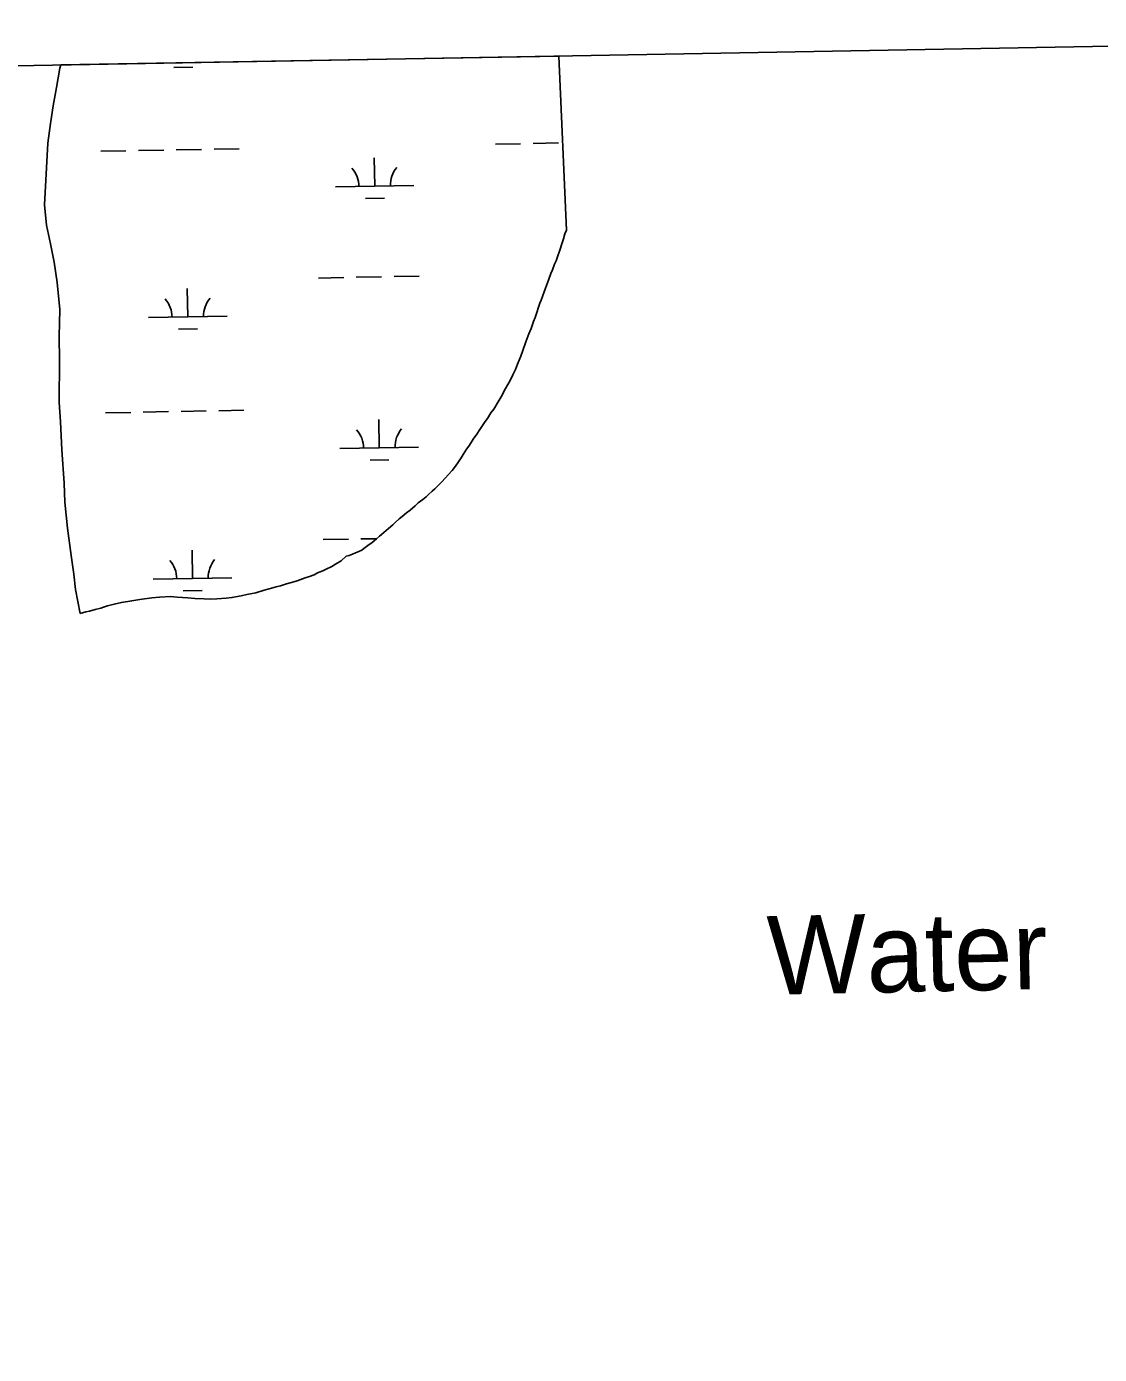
# Model space of a CAD drawing. Extents: x 3914892 to 3953151, y 242587 to 268572.
# Drawn here: x 3947962 to 3949326, y 265083 to 266771 of the extents above; entities that cross this region are included whole.
import ezdxf

# ---------------------------------------------------------------- set-up
doc = ezdxf.new("R2010")
doc.units = 0
for name, color, linetype in [('V-GRID-FRAM', 7, 'Continuous'), ('V-RIVR-IDEN', 7, 'Continuous'), ('V-TOPO-SHOR', 7, 'Continuous'), ('V-WETL-SWMP', 7, 'Continuous')]:
    doc.layers.add(name, color=color, linetype=linetype)

msp = doc.modelspace()

# ---------------------------------------------------------------- linework, layer by layer
at = {"layer": 'V-GRID-FRAM'}
msp.add_lwpolyline([(3918836.6, 266200.2), (3950733.3, 266770.9), (3951066.5, 248591.3), (3919153.9, 248020.4), (3918836.6, 266200.2)], dxfattribs=at)
at = {"layer": 'V-TOPO-SHOR'}
for points in [[(3948368.2, 266097.4), (3948372.1, 266098.4), (3948376.3, 266100.3), (3948380.2, 266101.8), (3948384.3, 266103.7), (3948388, 266105.2), (3948390.7, 266107.3), (3948396, 266111.2), (3948401.2, 266115.1), (3948407, 266119.8), (3948410.8, 266122.8), (3948413, 266125.2), (3948416, 266127.5), (3948419.3, 266130.2), (3948422, 266132.6), (3948427.8, 266137.6), (3948430.5, 266140.3), (3948435.7, 266145), (3948439.3, 266148), (3948445.1, 266152.7), (3948449.5, 266156), (3948455.8, 266161.6), (3948459.9, 266165.2), (3948465.9, 266169.6), (3948469.8, 266172.9), (3948473.1, 266176.1), (3948477.7, 266180.3), (3948481, 266183.2), (3948485.9, 266188.2), (3948489.5, 266191.5), (3948494.6, 266197.1), (3948497.9, 266200.9), (3948503.1, 266206.7), (3948506, 266210.5), (3948510.3, 266216.4), (3948514.4, 266222.5), (3948517, 266226.8), (3948521.3, 266233.8), (3948524.3, 266237.6), (3948527.2, 266241.9), (3948529.9, 266246.3), (3948534.2, 266252.7), (3948538.2, 266258.8), (3948540.9, 266262.6), (3948545.2, 266268.9), (3948547.8, 266272.7), (3948552.4, 266279.7), (3948555.9, 266284.6), (3948561.5, 266293.6), (3948565.5, 266300), (3948571, 266310.7), (3948576.9, 266320.8), (3948580.3, 266328.1), (3948583.7, 266335), (3948586.3, 266341.6), (3948590.4, 266351.9), (3948593, 266359.1), (3948596.8, 266370), (3948600.7, 266380.4), (3948603.3, 266387), (3948606.6, 266395.9), (3948608.7, 266401.1), (3948610.9, 266408.5), (3948612.5, 266412.8), (3948614.5, 266419.1), (3948616, 266423.2), (3948618.1, 266429.2), (3948619.9, 266433.8), (3948621.7, 266438.4), (3948624.3, 266445), (3948625.8, 266449.6), (3948628.6, 266456.8), (3948630.4, 266461.6), (3948633.3, 266468.8), (3948635.1, 266473.2), (3948637.4, 266479.5), (3948639.4, 266485.5), (3948640.7, 266489.2), (3948642.5, 266494.7), (3948644.5, 266501), (3948646.3, 266507.3), (3948648.3, 266512.2), (3948638.5, 266733.5)], [(3948005.5, 266722.1), (3948004.4, 266718.1), (3947999.9, 266693.6), (3947995.8, 266670.3), (3947992.2, 266647.6), (3947988.9, 266622.7), (3947984.6, 266544.2), (3947987.2, 266518.6), (3947992.3, 266494.7), (3947996.8, 266471.4), (3948000.9, 266445.7), (3948004, 266411.3), (3948003.4, 266376.9), (3948003.6, 266346.6), (3948003.5, 266293.3), (3948005, 266268.3), (3948006.8, 266232.8), (3948009.5, 266190.6), (3948010.6, 266166.1), (3948014.1, 266133.1), (3948018.7, 266098.3), (3948021.8, 266074.8), (3948024.2, 266055.4), (3948030.2, 266024.8)], [(3948153.5, 266045.6), (3948166.8, 266044.4), (3948175.9, 266043.6), (3948187.8, 266043.2), (3948195.8, 266043), (3948203.7, 266043.3), (3948215.6, 266044), (3948222.9, 266044.9), (3948234.7, 266047.3), (3948242, 266049), (3948253.5, 266050.8), (3948263.9, 266054.4), (3948270.3, 266056), (3948279.3, 266058.6), (3948284.9, 266060), (3948292.2, 266062.5), (3948296.9, 266063.8), (3948301.7, 266065.1), (3948305.9, 266066.4), (3948316, 266069.9), (3948321.5, 266071.8), (3948327.4, 266074), (3948331.6, 266076.2), (3948338.6, 266079), (3948343, 266080.9), (3948350.2, 266084.3), (3948354.9, 266087.3), (3948362.1, 266091.8), (3948368.2, 266097.4)], [(3948030.2, 266024.8), (3948037.2, 266026.8), (3948042, 266027.5), (3948049, 266029.8), (3948056.3, 266031.5), (3948059.9, 266032.7), (3948065, 266034.6), (3948069.7, 266035.6), (3948073.4, 266036.4), (3948082.4, 266038.7), (3948095.6, 266040.9), (3948106, 266042.4), (3948121.2, 266044.7), (3948130.8, 266045.6), (3948144.7, 266046.4), (3948153.5, 266045.6)]]:
    msp.add_lwpolyline(points, dxfattribs=at)
at = {"layer": 'V-WETL-SWMP'}
for p, q in [((3948005.5, 266722.1), (3948638.5, 266733.5)), ((3948638.5, 266733.5), (3948648.3, 266512.2)), ((3947999.9, 266693.6), (3948004.4, 266718.1)), ((3948004.4, 266718.1), (3948005.5, 266722.1)), ((3948149.3, 266718.8), (3948173.3, 266719.2)), ((3947995.8, 266670.3), (3947999.9, 266693.6)), ((3947992.2, 266647.6), (3947995.8, 266670.3)), ((3947988.9, 266622.7), (3947992.2, 266647.6)), ((3947984.6, 266544.2), (3947988.9, 266622.7)), ((3948558.1, 266621.5), (3948590.1, 266622)), ((3948606.1, 266622.3), (3948638.1, 266622.9)), ((3948056.3, 266612.5), (3948088.3, 266613.1)), ((3948104.3, 266613.3), (3948136.3, 266613.9)), ((3948152.3, 266614.2), (3948184.3, 266614.8)), ((3948200.3, 266615.1), (3948232.3, 266615.6)), ((3948404.5, 266568), (3948403.8, 266604)), ((3948354.5, 266567.1), (3948454.5, 266568.9)), ((3947987.2, 266518.6), (3947984.6, 266544.2)), ((3948392.8, 266552.3), (3948416.8, 266552.7)), ((3947992.3, 266494.7), (3947987.2, 266518.6)), ((3948646.3, 266507.3), (3948644.5, 266501)), ((3948648.3, 266512.2), (3948646.3, 266507.3)), ((3947996.8, 266471.4), (3947992.3, 266494.7)), ((3948640.7, 266489.2), (3948639.4, 266485.5)), ((3948642.5, 266494.7), (3948640.7, 266489.2)), ((3948644.5, 266501), (3948642.5, 266494.7)), ((3948000.9, 266445.7), (3947996.8, 266471.4)), ((3948635.1, 266473.2), (3948633.3, 266468.8)), ((3948637.4, 266479.5), (3948635.1, 266473.2)), ((3948639.4, 266485.5), (3948637.4, 266479.5)), ((3948381.1, 266452.1), (3948413.1, 266452.7)), ((3948429.1, 266453), (3948461.1, 266453.5)), ((3948628.6, 266456.8), (3948625.8, 266449.6)), ((3948630.4, 266461.6), (3948628.6, 266456.8)), ((3948633.3, 266468.8), (3948630.4, 266461.6)), ((3948004, 266411.3), (3948000.9, 266445.7)), ((3948166.9, 266401.8), (3948166.3, 266437.8)), ((3948333.2, 266451.2), (3948365.1, 266451.8)), ((3948621.7, 266438.4), (3948619.9, 266433.8)), ((3948624.3, 266445), (3948621.7, 266438.4)), ((3948625.8, 266449.6), (3948624.3, 266445)), ((3948614.5, 266419.1), (3948612.5, 266412.8)), ((3948616, 266423.2), (3948614.5, 266419.1)), ((3948618.1, 266429.2), (3948616, 266423.2)), ((3948619.9, 266433.8), (3948618.1, 266429.2)), ((3948003.4, 266376.9), (3948004, 266411.3)), ((3948117, 266400.9), (3948216.9, 266402.7)), ((3948610.9, 266408.5), (3948608.7, 266401.1)), ((3948612.5, 266412.8), (3948610.9, 266408.5)), ((3948155.2, 266386.2), (3948179.2, 266386.6)), ((3948603.3, 266387), (3948600.7, 266380.4)), ((3948606.6, 266395.9), (3948603.3, 266387)), ((3948608.7, 266401.1), (3948606.6, 266395.9)), ((3948003.6, 266346.6), (3948003.4, 266376.9)), ((3948596.8, 266370), (3948593, 266359.1)), ((3948600.7, 266380.4), (3948596.8, 266370)), ((3948590.4, 266351.9), (3948586.3, 266341.6)), ((3948593, 266359.1), (3948590.4, 266351.9)), ((3948003.5, 266293.3), (3948003.6, 266346.6)), ((3948583.7, 266335), (3948580.3, 266328.1)), ((3948586.3, 266341.6), (3948583.7, 266335)), ((3948576.9, 266320.8), (3948571, 266310.7)), ((3948580.3, 266328.1), (3948576.9, 266320.8)), ((3948571, 266310.7), (3948565.5, 266300)), ((3948005, 266268.3), (3948003.5, 266293.3)), ((3948555.9, 266284.6), (3948552.4, 266279.7)), ((3948561.5, 266293.6), (3948555.9, 266284.6)), ((3948565.5, 266300), (3948561.5, 266293.6)), ((3948006.8, 266232.8), (3948005, 266268.3)), ((3948062.3, 266279.9), (3948094.3, 266280.4)), ((3948110.3, 266280.7), (3948142.3, 266281.3)), ((3948158.3, 266281.6), (3948190.2, 266282.2)), ((3948206.2, 266282.4), (3948238.2, 266283)), ((3948410.4, 266235.3), (3948409.8, 266271.3)), ((3948545.2, 266268.9), (3948540.9, 266262.6)), ((3948547.8, 266272.7), (3948545.2, 266268.9)), ((3948552.4, 266279.7), (3948547.8, 266272.7)), ((3948534.2, 266252.7), (3948529.9, 266246.3)), ((3948538.2, 266258.8), (3948534.2, 266252.7)), ((3948540.9, 266262.6), (3948538.2, 266258.8)), ((3948009.5, 266190.6), (3948006.8, 266232.8)), ((3948360.4, 266234.4), (3948460.4, 266236.2)), ((3948521.3, 266233.8), (3948517, 266226.8)), ((3948524.3, 266237.6), (3948521.3, 266233.8)), ((3948527.2, 266241.9), (3948524.3, 266237.6)), ((3948529.9, 266246.3), (3948527.2, 266241.9)), ((3948398.7, 266219.7), (3948422.7, 266220.1)), ((3948510.3, 266216.4), (3948506, 266210.5)), ((3948514.4, 266222.5), (3948510.3, 266216.4)), ((3948517, 266226.8), (3948514.4, 266222.5)), ((3948497.9, 266200.9), (3948494.6, 266197.1)), ((3948503.1, 266206.7), (3948497.9, 266200.9)), ((3948506, 266210.5), (3948503.1, 266206.7)), ((3948010.6, 266166.1), (3948009.5, 266190.6)), ((3948481, 266183.2), (3948477.7, 266180.3)), ((3948485.9, 266188.2), (3948481, 266183.2)), ((3948489.5, 266191.5), (3948485.9, 266188.2)), ((3948494.6, 266197.1), (3948489.5, 266191.5)), ((3948014.1, 266133.1), (3948010.6, 266166.1)), ((3948459.9, 266165.2), (3948455.8, 266161.6)), ((3948465.9, 266169.6), (3948459.9, 266165.2)), ((3948469.8, 266172.9), (3948465.9, 266169.6)), ((3948473.1, 266176.1), (3948469.8, 266172.9)), ((3948477.7, 266180.3), (3948473.1, 266176.1)), ((3948445.1, 266152.7), (3948439.3, 266148)), ((3948449.5, 266156), (3948445.1, 266152.7)), ((3948455.8, 266161.6), (3948449.5, 266156)), ((3948018.7, 266098.3), (3948014.1, 266133.1)), ((3948422, 266132.6), (3948419.3, 266130.2)), ((3948427.8, 266137.6), (3948422, 266132.6)), ((3948430.5, 266140.3), (3948427.8, 266137.6)), ((3948435.7, 266145), (3948430.5, 266140.3)), ((3948439.3, 266148), (3948435.7, 266145)), ((3948339.1, 266118.6), (3948371.1, 266119.2)), ((3948387.1, 266119.5), (3948407, 266119.8)), ((3948401.2, 266115.1), (3948396, 266111.2)), ((3948407, 266119.8), (3948401.2, 266115.1)), ((3948410.8, 266122.8), (3948407, 266119.8)), ((3948413, 266125.2), (3948410.8, 266122.8)), ((3948416, 266127.5), (3948413, 266125.2)), ((3948419.3, 266130.2), (3948416, 266127.5)), ((3948021.8, 266074.8), (3948018.7, 266098.3)), ((3948172.9, 266069.2), (3948172.3, 266105.2)), ((3948372.1, 266098.4), (3948368.2, 266097.4)), ((3948376.3, 266100.3), (3948372.1, 266098.4)), ((3948380.2, 266101.8), (3948376.3, 266100.3)), ((3948384.3, 266103.7), (3948380.2, 266101.8)), ((3948388, 266105.2), (3948384.3, 266103.7)), ((3948390.7, 266107.3), (3948388, 266105.2)), ((3948396, 266111.2), (3948390.7, 266107.3)), ((3948343, 266080.9), (3948338.6, 266079)), ((3948350.2, 266084.3), (3948343, 266080.9)), ((3948354.9, 266087.3), (3948350.2, 266084.3)), ((3948362.1, 266091.8), (3948354.9, 266087.3)), ((3948368.2, 266097.4), (3948362.1, 266091.8)), ((3948024.2, 266055.4), (3948021.8, 266074.8)), ((3948122.9, 266068.3), (3948222.9, 266070.1)), ((3948301.7, 266065.1), (3948296.9, 266063.8)), ((3948305.9, 266066.4), (3948301.7, 266065.1)), ((3948316, 266069.9), (3948305.9, 266066.4)), ((3948321.5, 266071.8), (3948316, 266069.9)), ((3948327.4, 266074), (3948321.5, 266071.8)), ((3948331.6, 266076.2), (3948327.4, 266074)), ((3948338.6, 266079), (3948331.6, 266076.2)), ((3948030.2, 266024.8), (3948024.2, 266055.4)), ((3948161.2, 266053.6), (3948185.2, 266054)), ((3948234.7, 266047.3), (3948222.9, 266044.9)), ((3948242, 266049), (3948234.7, 266047.3)), ((3948253.5, 266050.8), (3948242, 266049)), ((3948263.9, 266054.4), (3948253.5, 266050.8)), ((3948270.3, 266056), (3948263.9, 266054.4)), ((3948279.3, 266058.6), (3948270.3, 266056)), ((3948284.9, 266060), (3948279.3, 266058.6)), ((3948292.2, 266062.5), (3948284.9, 266060)), ((3948296.9, 266063.8), (3948292.2, 266062.5)), ((3948056.3, 266031.5), (3948049, 266029.8)), ((3948059.9, 266032.7), (3948056.3, 266031.5)), ((3948065, 266034.6), (3948059.9, 266032.7)), ((3948069.7, 266035.6), (3948065, 266034.6)), ((3948073.4, 266036.4), (3948069.7, 266035.6)), ((3948082.4, 266038.7), (3948073.4, 266036.4)), ((3948095.6, 266040.9), (3948082.4, 266038.7)), ((3948106, 266042.4), (3948095.6, 266040.9)), ((3948121.2, 266044.7), (3948106, 266042.4)), ((3948130.8, 266045.6), (3948121.2, 266044.7)), ((3948144.7, 266046.4), (3948130.8, 266045.6)), ((3948153.5, 266045.6), (3948144.7, 266046.4)), ((3948166.8, 266044.4), (3948153.5, 266045.6)), ((3948175.9, 266043.6), (3948166.8, 266044.4)), ((3948187.8, 266043.2), (3948175.9, 266043.6)), ((3948195.8, 266043), (3948187.8, 266043.2)), ((3948203.7, 266043.3), (3948195.8, 266043)), ((3948215.6, 266044), (3948203.7, 266043.3)), ((3948222.9, 266044.9), (3948215.6, 266044)), ((3948037.2, 266026.8), (3948030.2, 266024.8)), ((3948042, 266027.5), (3948037.2, 266026.8)), ((3948049, 266029.8), (3948042, 266027.5))]:
    msp.add_line(p, q, dxfattribs=at)
for centre, start, end in [((3948349.2, 266567.4), 0.2532, 41.7968), ((3948459.7, 266569.4), 140.2532, 181.7968), ((3948111.7, 266401.3), 0.2532, 41.7968), ((3948222.2, 266403.3), 140.2532, 181.7968), ((3948355.2, 266234.8), 0.2532, 41.7968), ((3948465.7, 266236.8), 140.2532, 181.7968), ((3948117.7, 266068.7), 0.2532, 41.7968), ((3948228.1, 266070.7), 140.2532, 181.7968)]:
    msp.add_arc(centre, 35.2, start, end, dxfattribs=at)

# ---------------------------------------------------------------- texts
at = {"layer": 'V-RIVR-IDEN'}
msp.add_text('Water', height=100, rotation=1.2267, dxfattribs=at).set_placement((3948904.4, 265539.8))

doc.saveas('drawing.dxf')
